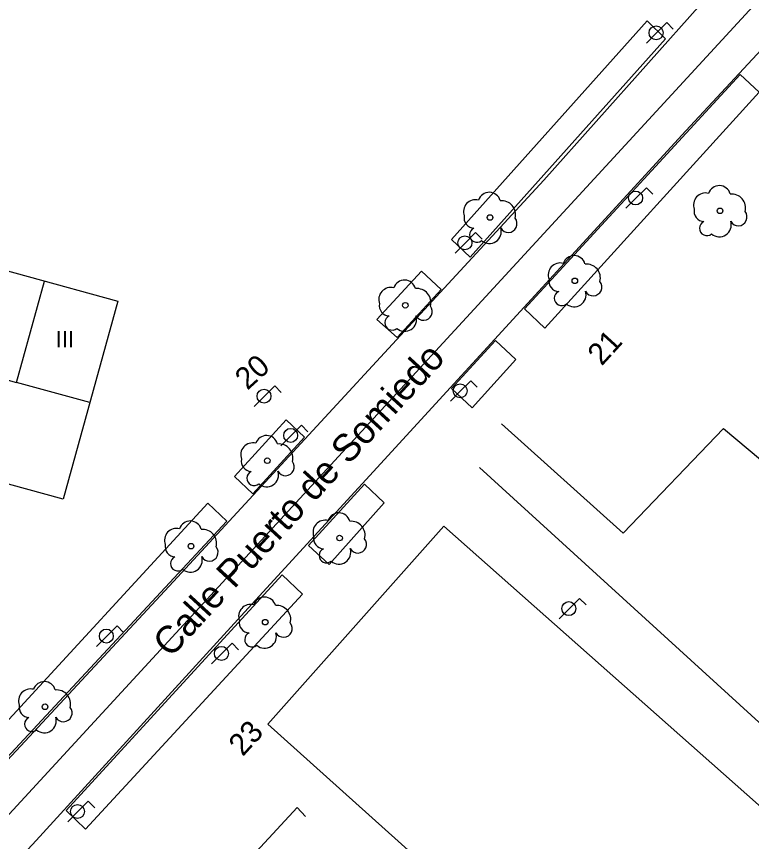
# Model space of a CAD drawing. Extents: x 282771 to 285132, y 4823109 to 4825496.
# Drawn here: x 283637.2 to 283704.3, y 4823192.5 to 4823267.8 of the extents above; entities that cross this region are included whole.
import ezdxf

# ---------------------------------------------------------------- set-up
doc = ezdxf.new("R2010")
doc.units = 0
for name, color, linetype in [('ACERA-BORDILLO', 7, 'Continuous'), ('ACERA-INTERIOR', 7, 'Continuous'), ('ARBOL', 7, 'Continuous'), ('CALLE-EJE', 7, 'Continuous'), ('CALLE-TEXTO', 7, 'Continuous'), ('COLEGIO-AREA', 7, 'Continuous'), ('EDIFICIO', 7, 'Continuous'), ('FAROLA', 7, 'Continuous'), ('MEDIANERA', 7, 'Continuous'), ('NUM-LOCAL', 7, 'Continuous'), ('NUM-PORTAL', 7, 'Continuous'), ('TXT-ALTURA-EDIFICIO', 7, 'Continuous'), ('ZONA-VERDE', 7, 'Continuous')]:
    doc.layers.add(name, color=color, linetype=linetype)

msp = doc.modelspace()

# ---------------------------------------------------------------- linework, layer by layer
at = {"layer": 'ACERA-BORDILLO'}
for points in [[(283631.554, 4823184.583), (283638.973, 4823192.533), (283658.333, 4823213.742), (283698.293, 4823257.332), (283722.243, 4823283.092), (283733.592, 4823295.562), (283751.552, 4823315.291), (283766.662, 4823331.281), (283770.624, 4823335.557), (283774.097, 4823339.745), (283778.138, 4823336.071), (283801.402, 4823361.271)], [(283699.653, 4823268.896), (283685.313, 4823252.832), (283651.523, 4823216.182), (283629.944, 4823193.013)]]:
    msp.add_lwpolyline(points, dxfattribs=at)
at = {"layer": 'ACERA-INTERIOR'}
for points in [[(283681.454, 4823230.568), (283692.564, 4823220.598), (283701.732, 4823230.158), (283711.865, 4823221.66), (283726.851, 4823238.587), (283730.491, 4823235.276), (283757.899, 4823210.265), (283730.105, 4823180.426), (283679.439, 4823226.585)], [(283678.873, 4823186.333), (283660.123, 4823203.163), (283676.183, 4823221.242), (283716.087, 4823185.909)], [(283651.413, 4823181.553), (283650.523, 4823182.303), (283662.813, 4823195.553), (283663.563, 4823194.723)]]:
    msp.add_lwpolyline(points, dxfattribs=at)
at = {"layer": 'ARBOL'}
for centre in [(283701.413, 4823250.022), (283680.413, 4823249.412), (283688.153, 4823243.632), (283672.677, 4823241.397), (283660.073, 4823227.212), (283666.673, 4823220.152), (283653.113, 4823219.412), (283659.883, 4823212.472), (283639.783, 4823204.753)]:
    msp.add_circle(centre, 0.255, dxfattribs=at)
for centre, radius, start, end in [((283680.343, 4823250.672), 1.038, 15.64228, 161.38435), ((283700.083, 4823250.552), 1.097, 75.4318, 200.55608), ((283701.343, 4823251.282), 1.038, 15.64228, 161.38435), ((283679.083, 4823249.942), 1.097, 75.4318, 200.55608), ((283681.473, 4823249.672), 1.272, 345.03273, 95.79925), ((283702.473, 4823250.282), 1.272, 345.03273, 95.79925), ((283699.973, 4823249.982), 0.935, 168.59898, 268.13236), ((283678.973, 4823249.372), 0.935, 168.59898, 268.13236), ((283703.083, 4823249.452), 0.797, 208.96246, 38.99103), ((283682.083, 4823248.842), 0.797, 208.96246, 38.99103), ((283700.213, 4823248.432), 0.672, 113.73672, 309.4725), ((283701.353, 4823248.732), 1.086, 228.95447, 17.92796), ((283679.213, 4823247.822), 0.672, 113.73672, 309.4725), ((283680.353, 4823248.122), 1.086, 228.95447, 17.92796), ((283688.083, 4823244.892), 1.038, 15.64228, 161.38435), ((283686.823, 4823244.162), 1.097, 75.4318, 200.55608), ((283689.213, 4823243.892), 1.272, 345.03273, 95.79925), ((283672.607, 4823242.657), 1.038, 15.64228, 161.38435), ((283686.713, 4823243.592), 0.935, 168.59898, 268.13236), ((283689.823, 4823243.062), 0.797, 208.96246, 38.99103), ((283671.347, 4823241.927), 1.097, 75.4318, 200.55608), ((283673.737, 4823241.657), 1.272, 345.03273, 95.79925), ((283686.953, 4823242.042), 0.672, 113.73672, 309.4725), ((283688.093, 4823242.342), 1.086, 228.95447, 17.92796), ((283671.237, 4823241.357), 0.935, 168.59898, 268.13236), ((283674.347, 4823240.827), 0.797, 208.96246, 38.99103), ((283671.477, 4823239.807), 0.672, 113.73672, 309.4725), ((283672.617, 4823240.107), 1.086, 228.95447, 17.92796), ((283660.003, 4823228.472), 1.038, 15.64228, 161.38435), ((283658.743, 4823227.742), 1.097, 75.4318, 200.55608), ((283661.133, 4823227.472), 1.272, 345.03273, 95.79925), ((283658.633, 4823227.172), 0.935, 168.59898, 268.13236), ((283661.743, 4823226.642), 0.797, 208.96246, 38.99103), ((283658.873, 4823225.622), 0.672, 113.73672, 309.4725), ((283660.013, 4823225.922), 1.086, 228.95447, 17.92796), ((283666.603, 4823221.412), 1.038, 15.64228, 161.38435), ((283653.043, 4823220.672), 1.038, 15.64228, 161.38435), ((283665.343, 4823220.682), 1.097, 75.4318, 200.55608), ((283667.733, 4823220.412), 1.272, 345.03273, 95.79925), ((283651.783, 4823219.942), 1.097, 75.4318, 200.55608), ((283654.173, 4823219.672), 1.272, 345.03273, 95.79925), ((283665.233, 4823220.112), 0.935, 168.59898, 268.13236), ((283668.343, 4823219.582), 0.797, 208.96246, 38.99103), ((283651.673, 4823219.372), 0.935, 168.59898, 268.13236), ((283654.783, 4823218.842), 0.797, 208.96246, 38.99103), ((283665.473, 4823218.562), 0.672, 113.73672, 309.4725), ((283666.613, 4823218.862), 1.086, 228.95447, 17.92796), ((283651.913, 4823217.822), 0.672, 113.73672, 309.4725), ((283653.053, 4823218.122), 1.086, 228.95447, 17.92796), ((283659.813, 4823213.732), 1.038, 15.64228, 161.38435), ((283658.553, 4823213.002), 1.097, 75.4318, 200.55608), ((283660.943, 4823212.732), 1.272, 345.03273, 95.79925), ((283658.443, 4823212.432), 0.935, 168.59898, 268.13236), ((283661.553, 4823211.902), 0.797, 208.96246, 38.99103), ((283658.683, 4823210.882), 0.672, 113.73672, 309.4725), ((283659.823, 4823211.182), 1.086, 228.95447, 17.92796), ((283639.713, 4823206.013), 1.038, 15.64228, 161.38435), ((283638.453, 4823205.283), 1.097, 75.4318, 200.55608), ((283640.843, 4823205.013), 1.272, 345.03273, 95.79925), ((283638.343, 4823204.713), 0.935, 168.59898, 268.13236), ((283641.453, 4823204.183), 0.797, 208.96246, 38.99103), ((283638.583, 4823203.163), 0.672, 113.73672, 309.4725), ((283639.723, 4823203.463), 1.086, 228.95447, 17.92796)]:
    msp.add_arc(centre, radius, start, end, dxfattribs=at)
at = {"layer": 'CALLE-EJE'}
msp.add_lwpolyline([(283614.194, 4823170.773), (283707.963, 4823272.552)], dxfattribs=at)
at = {"layer": 'COLEGIO-AREA'}
msp.add_lwpolyline([(283641.434, 4823223.702), (283605.366, 4823233.602), (283609.762, 4823251.781), (283626.714, 4823247.232), (283625.984, 4823244.522), (283629.304, 4823243.622), (283630.033, 4823246.282), (283646.437, 4823241.767)], close=True, dxfattribs=at)
at = {"layer": 'EDIFICIO'}
msp.add_lwpolyline([(283609.762, 4823251.781), (283626.714, 4823247.232), (283625.984, 4823244.522), (283629.304, 4823243.622), (283630.033, 4823246.282), (283646.437, 4823241.767), (283641.433, 4823223.702), (283605.366, 4823233.602), (283609.762, 4823251.781)], dxfattribs=at)
at = {"layer": 'FAROLA'}
for p, q in [((283696.554, 4823267.198), (283695.614, 4823266.268)), ((283697.144, 4823266.608), (283696.554, 4823267.198)), ((283695.614, 4823266.268), (283694.684, 4823265.328)), ((283694.683, 4823252.122), (283693.743, 4823251.192)), ((283695.273, 4823251.532), (283694.683, 4823252.122)), ((283693.743, 4823251.192), (283692.813, 4823250.252)), ((283679.099, 4823248.029), (283678.159, 4823247.099)), ((283679.689, 4823247.439), (283679.099, 4823248.029)), ((283678.159, 4823247.099), (283677.229, 4823246.159)), ((283678.658, 4823234.517), (283677.718, 4823233.587)), ((283679.248, 4823233.927), (283678.658, 4823234.517)), ((283660.753, 4823234.032), (283659.813, 4823233.102)), ((283661.343, 4823233.442), (283660.753, 4823234.032)), ((283677.718, 4823233.587), (283676.788, 4823232.647)), ((283659.813, 4823233.102), (283658.883, 4823232.162)), ((283663.188, 4823230.453), (283662.248, 4823229.523)), ((283663.778, 4823229.863), (283663.188, 4823230.453)), ((283662.248, 4823229.523), (283661.318, 4823228.583)), ((283688.593, 4823214.642), (283687.653, 4823213.712)), ((283689.183, 4823214.052), (283688.593, 4823214.642)), ((283687.653, 4823213.712), (283686.723, 4823212.772)), ((283646.357, 4823212.137), (283645.417, 4823211.207)), ((283646.947, 4823211.547), (283646.357, 4823212.137)), ((283645.417, 4823211.207), (283644.487, 4823210.267)), ((283656.863, 4823210.552), (283655.923, 4823209.622)), ((283657.453, 4823209.962), (283656.863, 4823210.552)), ((283655.923, 4823209.622), (283654.993, 4823208.682)), ((283643.723, 4823196.123), (283642.783, 4823195.193)), ((283644.313, 4823195.533), (283643.723, 4823196.123)), ((283642.783, 4823195.193), (283641.853, 4823194.253))]:
    msp.add_line(p, q, dxfattribs=at)
for centre in [(283695.574, 4823266.268), (283693.703, 4823251.192), (283678.119, 4823247.099), (283659.773, 4823233.102), (283677.678, 4823233.587), (283662.208, 4823229.523), (283687.613, 4823213.712), (283645.377, 4823211.207), (283655.883, 4823209.622), (283642.743, 4823195.193)]:
    msp.add_circle(centre, 0.637, dxfattribs=at)
at = {"layer": 'MEDIANERA'}
for points in [[(283637.183, 4823234.362), (283639.733, 4823243.612)], [(283627.764, 4823236.982), (283637.183, 4823234.362)], [(283643.873, 4823232.512), (283637.183, 4823234.362)]]:
    msp.add_lwpolyline(points, dxfattribs=at)
at = {"layer": 'ZONA-VERDE'}
for p, q in [((283676.901, 4823247.412), (283694.765, 4823267.355)), ((283694.765, 4823267.355), (283696.447, 4823265.728)), ((283696.447, 4823265.728), (283678.588, 4823245.798)), ((283683.572, 4823241.064), (283703.253, 4823262.453)), ((283703.253, 4823262.453), (283704.984, 4823260.854)), ((283704.984, 4823260.854), (283685.42, 4823239.318)), ((283678.588, 4823245.798), (283676.901, 4823247.412)), ((283670.085, 4823240.099), (283674.162, 4823244.501)), ((283674.162, 4823244.501), (283675.937, 4823242.843)), ((283675.937, 4823242.843), (283671.918, 4823238.455)), ((283685.42, 4823239.318), (283683.572, 4823241.064)), ((283671.918, 4823238.455), (283670.085, 4823240.099)), ((283670.085, 4823240.099), (283670.085, 4823240.099)), ((283676.884, 4823233.791), (283680.918, 4823238.178)), ((283680.918, 4823238.178), (283682.766, 4823236.461)), ((283682.766, 4823236.461), (283678.776, 4823232.03)), ((283678.776, 4823232.03), (283676.884, 4823233.791)), ((283657.067, 4823225.772), (283661.79, 4823230.937)), ((283661.79, 4823230.937), (283663.462, 4823229.352)), ((283663.462, 4823229.352), (283658.739, 4823224.202)), ((283658.739, 4823224.202), (283657.067, 4823225.772)), ((283663.821, 4823219.471), (283668.954, 4823225.062)), ((283668.954, 4823225.062), (283670.743, 4823223.36)), ((283634.673, 4823201.637), (283654.65, 4823223.338)), ((283654.65, 4823223.338), (283656.38, 4823221.68)), ((283670.743, 4823223.36), (283665.713, 4823217.725)), ((283656.38, 4823221.68), (283636.257, 4823200.052)), ((283665.713, 4823217.725), (283663.821, 4823219.471)), ((283641.698, 4823195.296), (283661.446, 4823216.81)), ((283661.446, 4823216.81), (283663.294, 4823215.038)), ((283663.294, 4823215.038), (283643.487, 4823193.594)), ((283643.487, 4823193.594), (283641.698, 4823195.296)), ((283643.487, 4823193.594), (283643.487, 4823193.594))]:
    msp.add_line(p, q, dxfattribs=at)

# ---------------------------------------------------------------- texts
at = {"layer": 'CALLE-TEXTO'}
msp.add_text('Calle Puerto de Somiedo', height=2.5, rotation=47.34563, dxfattribs=at).set_placement((283651.248, 4823209.148))
at = {"layer": 'NUM-LOCAL'}
msp.add_text('23', height=2, rotation=47.71004, dxfattribs=at).set_placement((283657.836, 4823200.155))
at = {"layer": 'NUM-PORTAL'}
for s, rotation, p in [('21', 47.71004, (283690.609, 4823235.8)), ('20', 42.34409, (283658.255, 4823233.591))]:
    msp.add_text(s, height=2, rotation=rotation, dxfattribs=at).set_placement(p)
at = {"layer": 'TXT-ALTURA-EDIFICIO'}
msp.add_text('III', height=1.5, rotation=0.00004, dxfattribs=at).set_placement((283640.753, 4823237.56))

doc.saveas('drawing.dxf')
